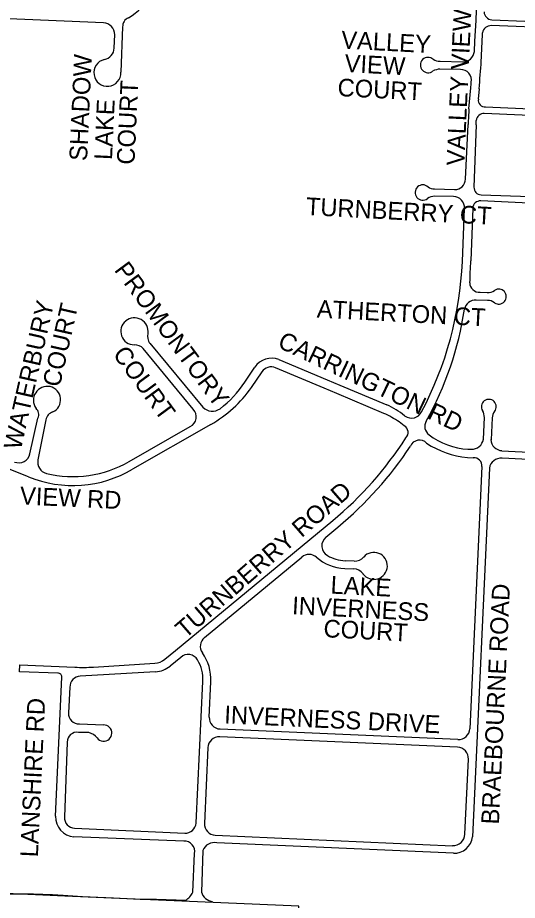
# Model space of a CAD drawing. Extents: x 0 to 712119, y 0 to 761125.
# Drawn here: x 660107 to 661516, y 716281 to 718772 of the extents above; entities that cross this region are included whole.
import ezdxf

# ---------------------------------------------------------------- set-up
doc = ezdxf.new("R2010")
doc.units = 0
for name, color, linetype in [('city boundary', 7, 'Continuous'), ('PAVED ROADS', 7, 'Continuous'), ('street names', 7, 'Continuous')]:
    doc.layers.add(name, color=color, linetype=linetype)

msp = doc.modelspace()

# ---------------------------------------------------------------- linework, layer by layer
at = {"layer": 'city boundary'}
msp.add_lwpolyline([(669278.8, 710645.8), (667929.4, 710709.9), (666619.7, 710772.2), (665299.6, 710838.1), (663981.9, 710903.9), (662646.3, 710970.6), (662691.5, 712202.3), (661809.5, 712250.3), (661859.2, 713252.5), (661419.4, 713275.7), (661434.7, 713608.9), (660776, 713641), (660836.8, 714952.6), (660899.3, 716265.3), (660240, 716293.5), (660074.3, 716300.6)], dxfattribs=at)
at = {"layer": 'PAVED ROADS'}
for points in [[(660349.3, 718757.6), (660015.7, 718771.9)], [(661443.4, 718766.2), (661629.7, 718758.2), (661629, 718742.1), (661442.1, 718749.9)], [(660403.1, 718746.1), (660398.3, 718618.1)], [(660379.5, 718686.5), (660380.7, 718724.2)], [(661297.7, 718649), (661361.1, 718647.5)], [(661355.5, 718626), (661297.3, 718626.9)], [(661379.4, 718515.1), (661384.4, 718574)], [(661407.7, 718571.1), (661405.7, 718542)], [(661426.1, 718520.4), (661615.4, 718511.9), (661614.8, 718493.6), (661422.6, 718502)], [(661369.5, 718316.3), (661376.9, 718470.8)], [(661399.3, 718469.4), (661393.3, 718293.9)], [(661282.3, 718289.1), (661338.8, 718287.5)], [(661335.6, 718267.6), (661282.5, 718268.2)], [(661413.3, 718272.1), (661606.9, 718265.3), (661606.2, 718246.2), (661412.5, 718255)], [(661360.7, 718084.1), (661366.8, 718233.5)], [(661389.8, 718234.4), (661384.2, 718085.9)], [(661410.5, 717997.3), (661431.1, 717996.8)], [(661431.4, 717974), (661399.3, 717975.4)], [(660479.3, 717853.3), (660629.4, 717673.2)], [(660602.3, 717667), (660461.2, 717838.3)], [(660843.2, 717807.5), (660979.9, 717750), (661015.2, 717735.6), (661147.9, 717679.6)], [(660747.3, 717743.6), (660775.7, 717786.2)], [(660795.2, 717772.6), (660765.8, 717728.8)], [(661139.2, 717655.6), (661006.6, 717711.5), (660971.6, 717726.3), (660834.2, 717784.2)], [(661197.7, 717648.8), (661199.7, 717647.9)], [(661420.1, 717582.7), (661422.8, 717643.6)], [(661444.6, 717642.6), (661441.5, 717581.3)], [(660141.5, 717541.1), (660164.3, 717642.2)], [(660186.6, 717637.2), (660164.4, 717524.5)], [(660421.4, 717519.6), (660593.6, 717618.9)], [(660651.3, 717624.4), (660431.2, 717498.5)], [(661196.9, 717620.4), (661182.9, 717631.3)], [(660137.6, 717476.8), (659909.2, 717566.8)], [(661376.5, 717554.6), (661386.1, 717554.1)], [(661472.1, 717550.3), (661566.8, 717545.6)], [(661375, 717530.9), (661391.5, 717530.2)], [(661564.8, 717524.7), (661472.6, 717528.8)], [(661415.9, 717505.6), (661381.6, 716765.8)], [(661437.1, 717500.9), (661389.2, 716460.7)], [(660522.2, 716961.6), (660551.9, 716986.2), (660995.2, 717353.2)], [(660976.1, 717306.7), (661010.1, 717334.9)], [(660633.6, 717022.9), (660907.8, 717250.1)], [(661055.6, 717238.7), (661030.1, 717239.8)], [(661055.6, 717238.7), (661055.6, 717238.7)], [(661029.2, 717217.8), (661054.7, 717216.7)], [(660220.3, 716922.2), (660112.7, 716926.2), (660113.6, 716946.2), (660268, 716939.3)], [(660321.3, 716939.8), (660494.2, 716950.5)], [(660566.9, 716966.9), (660537, 716942.5)], [(660495.5, 716926.5), (660283.5, 716913.9)], [(660213.9, 716518.8), (660231.7, 716911.4)], [(660610.3, 716500.3), (660628.8, 716899.3)], [(660647.3, 716798.3), (660651.9, 716898.1)], [(660254.6, 716883), (660250.4, 716810.1)], [(660281.2, 716779.6), (660349.6, 716776.5)], [(660307.5, 716754.6), (660278.6, 716755.5)], [(661348.2, 716735.3), (660677.9, 716764.9)], [(660246.8, 716728), (660239, 716516.2)], [(661347.1, 716713.4), (660676.7, 716742.9)], [(660643.4, 716712.4), (660633.6, 716498.6), (660633.6, 716498.6), (660633.6, 716498.6)], [(661368, 716468.1), (661377.7, 716679.9)], [(660610.4, 716499), (660610.3, 716500.3)], [(660633.6, 716498.6), (660633.6, 716498.6)], [(660267.6, 716484.9), (660578.3, 716471)], [(660575.6, 716448.3), (660265.9, 716460.6)], [(660664.2, 716465.2), (661332.5, 716435.7)], [(661335.4, 716414.4), (660668.7, 716443.6)], [(658059.7, 716406.1), (659204, 716349.6), (659303.8, 716342), (659350.3, 716339), (659415.6, 716334.8), (659488.9, 716329.2), (659564.3, 716322.5), (659656.9, 716316.5), (659739.8, 716313.3), (659816.4, 716308.9), (659858.6, 716306.9), (659915.8, 716303.3), (659933.7, 716301.3), (659994.3, 716298.9), (660057.3, 716300.1), (660152.3, 716300.1), (660205.7, 716298.1), (660235.2, 716296.5), (660289.8, 716292.1), (660377.3, 716288.1), (660452.3, 716285), (660498.5, 716284.6), (660580.9, 716281.8)], [(660601.2, 716304.5), (660605.7, 716413.8)], [(660629.3, 716421.8), (660625, 716304.7)]]:
    msp.add_lwpolyline(points, dxfattribs=at)
for centre, radius, start, end in [((651959, 719221.1), 9451.3, 356.69903, 359.52532), ((660352.9, 718891.2), 136.5, 299.2719, 337.9651), ((661444.7, 718788.8), 22.6, 180.1523, 266.6466), ((660430.5, 718747), 27.4, 113.413, 182.0136), ((660347.8, 718724.7), 32.9, 359.0327, 87.4968), ((661442.1, 718724.8), 25.1, 89.9381, 168.9999), ((659012.6, 718797.4), 2405.8, 354.6045, 358.3868), ((660344, 718688.8), 35.6, 282.3767, 356.224), ((661362.2, 718679.9), 32.5, 268.0154, 354.5857), ((660360.1, 718616.8), 38.2, 102.8726, 1.8792), ((661264.1, 718638.5), 21.7, 48.3016, 309.4732), ((661296.3, 718679.8), 30.8, 234.6916, 272.4788), ((661299.6, 718579.7), 47.3, 92.802, 117.2488), ((661356.1, 718595.9), 30.1, 348.5073, 91.0619), ((661089.9, 718603.9), 296, 354.2184, 357.3055), ((661424.8, 718539.5), 19.2, 172.7953, 273.7389), ((662634.9, 718424.5), 1258.8, 175.8747, 177.8943), ((661421.9, 718479.5), 22.5, 88.23, 173.5192), ((660723.8, 718490.7), 675.8, 358.1884, 359.2611), ((661340.8, 718316.1), 28.7, 266.0781, 0.4374), ((661249.1, 718278.8), 21.6, 45.874, 307.0127), ((661282.6, 718324.4), 35.2, 238.4009, 269.5343), ((661414.2, 718293), 20.9, 177.6775, 267.446), ((661284.5, 718227.3), 41, 92.7948, 123.1328), ((661334.9, 718235.6), 32.1, 356.2153, 88.687), ((661410.9, 718234), 21, 85.3943, 178.9533), ((660360.2, 718127.4), 1001.5, 332.1513, 357.5203), ((662190.5, 718017.9), 809.3, 175.1751, 179.5561), ((661409.2, 718025.2), 27.9, 182.1232, 272.6503), ((661433.8, 718025.3), 28.7, 264.5691, 307.9685), ((661463.3, 717985.1), 21.2, 235.4651, 123.971), ((661398, 717943.3), 32.1, 87.5675, 168.6096), ((661432.8, 717943.9), 30.2, 52.1882, 92.5279), ((660448.4, 718086.1), 928.2, 330.8245, 351.5515), ((660436.3, 717886.4), 38.7, 352.0817, 129.539), ((660435.7, 717887), 37.8, 129.4825, 270.5764), ((660506.1, 717872.1), 32.8, 164.1769, 215.1171), ((660436, 717814.3), 34.8, 43.5621, 89.8555), ((660822.9, 717754.2), 57.1, 69.1645, 145.9087), ((660821.8, 717754.8), 32, 67.1254, 146.1554), ((660502, 717902.1), 292.1, 306.9825, 327.1284), ((660190.9, 717692.6), 39.2, 78.5795, 215.7083), ((660190.1, 717693.8), 38.1, 295.8266, 77.0852), ((660489.2, 717917.5), 334.9, 298.9517, 325.7037), ((661435.3, 717674.3), 20.9, 321.3337, 211.4319), ((660143.1, 717652.4), 23.6, 334.3259, 47.3506), ((660655.9, 717697.2), 35.8, 222.0959, 307.4078), ((661043.5, 717454.5), 248.1, 51.557, 65.1144), ((660214.1, 717632.7), 27.8, 105.4193, 170.7902), ((660580.2, 717646.1), 30.4, 296.1913, 43.3461), ((661013.4, 717378), 304.8, 56.2065, 65.6239), ((661217.9, 717672.7), 30.7, 233.641, 334.781), ((661389.1, 717645), 33.7, 357.6671, 32.988), ((661478.2, 717640.5), 33.6, 142.0781, 176.3349), ((661186.3, 717601.7), 21.5, 314.3941, 60.4409), ((661283.3, 717618.7), 28.7, 148.8517, 234.6031), ((661386.6, 717749.9), 195.6, 232.2032, 267.0443), ((660353, 718128.9), 1007, 309.6205, 327.402), ((661239.7, 717552.2), 27.8, 43.6575, 156.9262), ((661398.8, 717783.2), 253.4, 236.7327, 264.6023), ((661386.5, 717588.1), 34, 269.3664, 350.7673), ((661473.6, 717582.5), 32.2, 182.0001, 267.1927), ((660352.2, 718128.7), 1031, 309.6471, 326.7241), ((660110.3, 717548.1), 32, 248.5808, 347.2767), ((660195.6, 717517.4), 32, 167.2767, 256.293), ((660263.2, 717794.3), 317, 256.293, 299.9463), ((661392.9, 717507.1), 23.1, 356.3039, 93.5006), ((661469.2, 717496.5), 32.4, 83.9734, 172.2237), ((660262.9, 717779.2), 327.3, 247.5082, 300.9577), ((660996.5, 717282), 32, 129.6471, 240.0318), ((660928.3, 717225.5), 32, 49.1179, 129.6471), ((661034.9, 717348.7), 131, 229.1179, 267.4755), ((661034.9, 717348.7), 109, 240.0318, 267.4755), ((661057.1, 717272.7), 34, 267.4755, 318.7883), ((661111.3, 717225.2), 38, 216.1527, 138.7883), ((661053.2, 717182.8), 34, 36.1527, 87.4745), ((660654, 716998.2), 32, 129.6471, 215.3005), ((660587.8, 716945.5), 29.9, 28.3421, 134.3949), ((660521, 716904.1), 131, 357.3823, 35.3005), ((660491.2, 716998.9), 48.5, 273.563, 309.6205), ((660529.3, 716907.2), 99.8, 355.4571, 31.7731), ((660221.3, 716911.8), 10.5, 357.7702, 95.1999), ((660290.3, 717438.8), 500, 267.4485, 273.563), ((660492, 716997.7), 71.2, 272.8957, 309.2627), ((660284.2, 716884.3), 29.7, 91.3088, 182.3732), ((660280.1, 716809.2), 29.7, 178.4501, 272.1869), ((660679.3, 716796.9), 32, 177.3821, 267.4755), ((660349.8, 716753.5), 23, 357.9495, 90.6843), ((660274.6, 716728), 27.8, 81.6761, 180.0351), ((660297.2, 716711.2), 44.6, 40.2627, 76.6488), ((660349.8, 716753.5), 23, 311.582, 357.9495), ((661349.6, 716767.3), 32, 267.4755, 357.3823), ((660349.8, 716753.5), 23, 216.0085, 311.582), ((660675.3, 716710.9), 32, 87.4755, 177.3821), ((661345.7, 716681.4), 32, 357.3823, 87.4755), ((660270.5, 716517), 56.6, 178.1489, 265.2586), ((660269, 716514.8), 30, 177.3557, 267.4489), ((660579.1, 716502.6), 31.6, 268.6143, 353.4416), ((660665.6, 716497.2), 32, 177.3825, 267.4751), ((660577.2, 716419.4), 29, 349.0369, 93.1918), ((661334, 716469.7), 34, 267.4751, 357.3823), ((661337.2, 716466.7), 52.4, 268.049, 353.3675), ((660661.2, 716410.6), 33.9, 77.2196, 160.713), ((660548.6, 716331), 58.9, 303.2283, 333.2047), ((660660.1, 716314.7), 36.5, 195.8448, 264.7394)]:
    msp.add_arc(centre, radius, start, end, dxfattribs=at)

# ---------------------------------------------------------------- texts
at = {"layer": 'street names'}
for s, rotation, p in [('VALLEY VIEW RD', 87.3557, (661365.9, 718353.6)), ('VALLEY', 356.9838, (661018.2, 718685.2)), ('SHADOW', 87.3557, (660302.6, 718367)), ('VIEW', 356.9838, (661027.7, 718618.9)), ('COURT', 87.3557, (660436.4, 718356.5)), ('COURT', 356.9838, (661008, 718551)), ('LAKE', 87.3557, (660373, 718370)), ('TURNBERRY CT', 356.9838, (660918.5, 718215.3)), ('PROMONTORY', 306.4163, (660377.6, 718059.9)), ('WATERBURY', 77.2767, (660116.1, 717550.3)), ('COURT', 77.2767, (660225.6, 717727.4)), ('ATHERTON CT', 356.9838, (660949.6, 717926.2)), ('CARRINGTON RD', 334.5759, (660836.7, 717843.5)), ('COURT', 306.4163, (660373.4, 717822.4)), ('VIEW RD', 357.3557, (660112.8, 717398.7)), ('TURNBERRY ROAD', 40.9813, (660579.3, 717018.1)), ('LAKE', 356.9838, (660988.3, 717147.2)), ('BRAEBOURNE ROAD', 87.3557, (661463.7, 716494.8)), ('INVERNESS', 356.9838, (660879.9, 717089.2)), ('COURT', 356.9838, (660968.3, 717024.2)), ('LANSHIRE RD', 87.3557, (660164.1, 716402.3)), ('INVERNESS DRIVE', 357.3557, (660688.7, 716780.9))]:
    msp.add_text(s, height=50, rotation=rotation, dxfattribs=at).set_placement(p)

doc.saveas('drawing.dxf')
